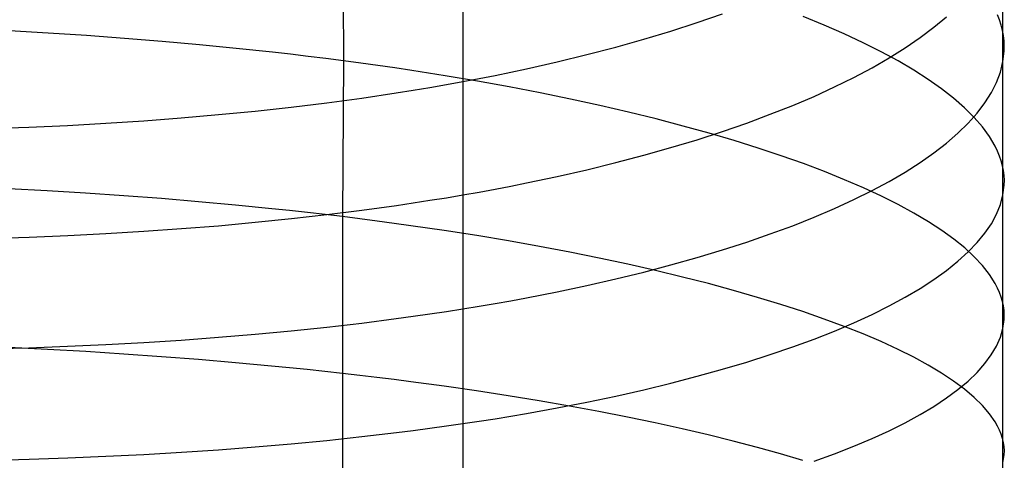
# Model space of a CAD drawing. Extents: x -383 to 1849, y -1185 to -529.
# Tile 788 of 870: x 1834.7 to 1846.99, y -995.35 to -989.84. Entities that reach past the tile are written whole.
import ezdxf

# ---------------------------------------------------------------- set-up
doc = ezdxf.new("R2010")
doc.units = 0
doc.layers.add('PREDEFINITO', color=7, linetype='CONTINUOUS')

msp = doc.modelspace()

# ---------------------------------------------------------------- linework, layer by layer
at = {"layer": 'PREDEFINITO'}
for p, q in [((1846.971, -988.29, 660.034), (1846.972, -989.971, 660.573)), ((1838.729, -988.41, 673.182), (1838.739, -990.352, 673.714)), ((1840.232, -989.134, 645.932), (1840.231, -990.54, 646.46)), ((1843.158, -989.874, 649.116), (1843.474, -989.764, 649.475)), ((1844.744, -989.905, 667.768), (1844.48, -989.797, 668.17)), ((1846.115, -989.931, 654.501), (1846.273, -989.8, 654.948)), ((1846.935, -989.84, 661.041), (1846.91, -989.775, 661.274)), ((1846.955, -989.905, 660.807), (1846.935, -989.84, 661.041)), ((1835.049, -990.005, 674.914), (1834.566, -989.978, 674.996)), ((1842.491, -990.082, 648.43), (1842.831, -989.98, 648.767)), ((1842.831, -989.98, 648.767), (1843.158, -989.874, 649.116)), ((1844.995, -990.014, 667.359), (1844.744, -989.905, 667.768)), ((1845.943, -990.061, 654.059), (1846.115, -989.931, 654.501)), ((1846.972, -989.971, 660.573), (1846.955, -989.905, 660.807)), ((1846.983, -990.036, 660.338), (1846.972, -989.971, 660.573)), ((1846.972, -989.971, 660.573), (1846.972, -993.361, 661.554)), ((1835.528, -990.036, 674.817), (1835.049, -990.005, 674.914)), ((1836.004, -990.071, 674.705), (1835.528, -990.036, 674.817)), ((1836.474, -990.109, 674.577), (1836.004, -990.071, 674.705)), ((1836.94, -990.151, 674.435), (1836.474, -990.109, 674.577)), ((1842.141, -990.181, 648.103), (1842.491, -990.082, 648.43)), ((1845.233, -990.126, 666.943), (1844.995, -990.014, 667.359)), ((1845.757, -990.189, 653.621), (1845.943, -990.061, 654.059)), ((1846.991, -990.101, 660.104), (1846.983, -990.036, 660.338)), ((1846.994, -990.166, 659.869), (1846.991, -990.101, 660.104)), ((1837.399, -990.196, 674.278), (1836.94, -990.151, 674.435)), ((1837.853, -990.244, 674.105), (1837.399, -990.196, 674.278)), ((1841.78, -990.275, 647.788), (1842.141, -990.181, 648.103)), ((1845.457, -990.238, 666.519), (1845.233, -990.126, 666.943)), ((1845.667, -990.352, 666.09), (1845.457, -990.238, 666.519)), ((1845.556, -990.314, 653.189), (1845.757, -990.189, 653.621)), ((1846.978, -990.362, 659.164), (1846.993, -990.232, 659.634)), ((1846.993, -990.232, 659.634), (1846.994, -990.166, 659.869)), ((1838.077, -990.27, 674.013), (1837.853, -990.244, 674.105)), ((1838.3, -990.296, 673.917), (1838.077, -990.27, 674.013)), ((1838.52, -990.324, 673.817), (1838.3, -990.296, 673.917)), ((1838.739, -990.352, 673.714), (1838.52, -990.324, 673.817)), ((1838.739, -990.352, 673.714), (1838.728, -992.3, 674.215)), ((1838.955, -990.381, 673.606), (1838.739, -990.352, 673.714)), ((1841.408, -990.366, 647.485), (1841.78, -990.275, 647.788)), ((1845.342, -990.438, 652.763), (1845.556, -990.314, 653.189)), ((1845.863, -990.467, 665.654), (1845.667, -990.352, 666.09)), ((1846.946, -990.492, 658.695), (1846.978, -990.362, 659.164)), ((1839.17, -990.411, 673.495), (1838.955, -990.381, 673.606)), ((1839.383, -990.441, 673.38), (1839.17, -990.411, 673.495)), ((1839.593, -990.473, 673.262), (1839.383, -990.441, 673.38)), ((1840.008, -990.539, 673.014), (1839.593, -990.473, 673.262)), ((1840.831, -990.494, 647.054), (1841.026, -990.453, 647.195)), ((1841.026, -990.453, 647.195), (1841.408, -990.366, 647.485)), ((1845.114, -990.56, 652.344), (1845.342, -990.438, 652.763)), ((1846.044, -990.584, 665.213), (1845.863, -990.467, 665.654)), ((1840.414, -990.607, 672.752), (1840.008, -990.539, 673.014)), ((1840.231, -990.54, 646.46), (1840.232, -991.957, 646.96)), ((1840.231, -990.612, 646.653), (1840.434, -990.574, 646.784)), ((1840.81, -990.679, 672.477), (1840.414, -990.607, 672.752)), ((1840.434, -990.574, 646.784), (1840.634, -990.535, 646.917)), ((1840.634, -990.535, 646.917), (1840.831, -990.494, 647.054)), ((1844.873, -990.679, 651.931), (1845.114, -990.56, 652.344)), ((1846.211, -990.701, 664.767), (1846.044, -990.584, 665.213)), ((1846.897, -990.621, 658.227), (1846.946, -990.492, 658.695)), ((1839.399, -990.754, 646.168), (1839.61, -990.72, 646.284)), ((1839.61, -990.72, 646.284), (1839.82, -990.685, 646.404)), ((1839.82, -990.685, 646.404), (1840.027, -990.649, 646.527)), ((1840.027, -990.649, 646.527), (1840.231, -990.612, 646.653)), ((1841.198, -990.754, 672.189), (1840.81, -990.679, 672.477)), ((1844.618, -990.796, 651.526), (1844.873, -990.679, 651.931)), ((1846.362, -990.82, 664.316), (1846.211, -990.701, 664.767)), ((1846.833, -990.75, 657.759), (1846.897, -990.621, 658.227)), ((1838.532, -990.876, 645.738), (1838.969, -990.817, 645.946)), ((1838.969, -990.817, 645.946), (1839.399, -990.754, 646.168)), ((1841.575, -990.831, 671.888), (1841.198, -990.754, 672.189)), ((1841.943, -990.911, 671.574), (1841.575, -990.831, 671.888)), ((1844.351, -990.91, 651.129), (1844.618, -990.796, 651.526)), ((1846.498, -990.939, 663.861), (1846.362, -990.82, 664.316)), ((1846.752, -990.878, 657.294), (1846.833, -990.75, 657.759)), ((1837.635, -990.98, 645.365), (1838.087, -990.931, 645.544)), ((1838.087, -990.931, 645.544), (1838.532, -990.876, 645.738)), ((1842.3, -990.994, 671.25), (1841.943, -990.911, 671.574)), ((1844.071, -991.021, 650.74), (1844.351, -990.91, 651.129)), ((1846.618, -991.059, 663.402), (1846.498, -990.939, 663.861)), ((1846.655, -991.005, 656.83), (1846.752, -990.878, 657.294)), ((1835.77, -991.132, 644.788), (1836.244, -991.101, 644.911)), ((1836.244, -991.101, 644.911), (1836.713, -991.066, 645.048)), ((1836.713, -991.066, 645.048), (1837.177, -991.025, 645.199)), ((1837.177, -991.025, 645.199), (1837.635, -990.98, 645.365)), ((1842.646, -991.079, 670.913), (1842.3, -990.994, 671.25)), ((1842.982, -991.167, 670.566), (1842.646, -991.079, 670.913)), ((1843.779, -991.13, 650.36), (1844.071, -991.021, 650.74)), ((1846.543, -991.131, 656.37), (1846.655, -991.005, 656.83)), ((1846.722, -991.179, 662.94), (1846.618, -991.059, 663.402)), ((1834.325, -991.198, 644.506), (1834.81, -991.18, 644.585)), ((1834.81, -991.18, 644.585), (1835.292, -991.159, 644.68)), ((1835.292, -991.159, 644.68), (1835.77, -991.132, 644.788)), ((1843.306, -991.257, 670.209), (1842.982, -991.167, 670.566)), ((1843.474, -991.236, 649.989), (1843.779, -991.13, 650.36)), ((1846.415, -991.256, 655.912), (1846.543, -991.131, 656.37)), ((1846.81, -991.3, 662.476), (1846.722, -991.179, 662.94)), ((1842.83, -991.437, 649.278), (1843.158, -991.338, 649.628)), ((1843.158, -991.338, 649.628), (1843.474, -991.236, 649.989)), ((1843.619, -991.349, 669.841), (1843.306, -991.257, 670.209)), ((1846.273, -991.38, 655.459), (1846.415, -991.256, 655.912)), ((1846.881, -991.421, 662.009), (1846.81, -991.3, 662.476)), ((1842.491, -991.533, 648.938), (1842.83, -991.437, 649.278)), ((1843.92, -991.443, 669.464), (1843.619, -991.349, 669.841)), ((1844.209, -991.539, 669.078), (1843.92, -991.443, 669.464)), ((1846.115, -991.502, 655.009), (1846.273, -991.38, 655.459)), ((1846.91, -991.482, 661.774), (1846.881, -991.421, 662.009)), ((1842.141, -991.625, 648.609), (1842.491, -991.533, 648.938)), ((1844.485, -991.637, 668.683), (1844.209, -991.539, 669.078)), ((1845.943, -991.623, 654.564), (1846.115, -991.502, 655.009)), ((1846.935, -991.543, 661.54), (1846.91, -991.482, 661.774)), ((1846.956, -991.603, 661.305), (1846.935, -991.543, 661.54)), ((1841.408, -991.798, 647.988), (1841.78, -991.714, 648.292)), ((1841.78, -991.714, 648.292), (1842.141, -991.625, 648.609)), ((1844.749, -991.737, 668.28), (1844.485, -991.637, 668.683)), ((1845.757, -991.742, 654.124), (1845.943, -991.623, 654.564)), ((1846.972, -991.664, 661.069), (1846.956, -991.603, 661.305)), ((1846.984, -991.725, 660.834), (1846.972, -991.664, 661.069)), ((1841.026, -991.879, 647.695), (1841.408, -991.798, 647.988)), ((1845, -991.838, 667.869), (1844.749, -991.737, 668.28)), ((1845.237, -991.94, 667.451), (1845, -991.838, 667.869)), ((1845.556, -991.859, 653.69), (1845.757, -991.742, 654.124)), ((1846.991, -991.786, 660.598), (1846.984, -991.725, 660.834)), ((1846.995, -991.846, 660.362), (1846.991, -991.786, 660.598)), ((1835.04, -991.977, 675.424), (1834.558, -991.951, 675.506)), ((1840.232, -991.957, 646.96), (1840.232, -993.382, 647.432)), ((1840.434, -991.993, 647.282), (1840.634, -991.956, 647.416)), ((1840.634, -991.956, 647.416), (1840.831, -991.918, 647.554)), ((1840.831, -991.918, 647.554), (1841.026, -991.879, 647.695)), ((1845.461, -992.044, 667.026), (1845.237, -991.94, 667.451)), ((1845.342, -991.974, 653.262), (1845.556, -991.859, 653.69)), ((1846.978, -992.028, 659.653), (1846.993, -991.907, 660.126)), ((1846.993, -991.907, 660.126), (1846.995, -991.846, 660.362)), ((1835.519, -992.007, 675.326), (1835.04, -991.977, 675.424)), ((1835.994, -992.039, 675.213), (1835.519, -992.007, 675.326)), ((1836.465, -992.075, 675.085), (1835.994, -992.039, 675.213)), ((1836.93, -992.113, 674.942), (1836.465, -992.075, 675.085)), ((1839.82, -992.096, 646.899), (1840.027, -992.063, 647.023)), ((1840.027, -992.063, 647.023), (1840.232, -992.028, 647.151)), ((1840.232, -992.028, 647.151), (1840.434, -991.993, 647.282)), ((1845.114, -992.087, 652.84), (1845.342, -991.974, 653.262)), ((1845.67, -992.15, 666.595), (1845.461, -992.044, 667.026)), ((1846.947, -992.148, 659.182), (1846.978, -992.028, 659.653)), ((1837.389, -992.155, 674.783), (1836.93, -992.113, 674.942)), ((1837.843, -992.201, 674.609), (1837.389, -992.155, 674.783)), ((1838.067, -992.224, 674.517), (1837.843, -992.201, 674.609)), ((1838.97, -992.219, 646.439), (1839.4, -992.16, 646.662)), ((1839.4, -992.16, 646.662), (1839.611, -992.129, 646.779)), ((1839.611, -992.129, 646.779), (1839.82, -992.096, 646.899)), ((1844.618, -992.307, 652.018), (1844.873, -992.199, 652.425)), ((1844.873, -992.199, 652.425), (1845.114, -992.087, 652.84)), ((1845.866, -992.256, 666.158), (1845.67, -992.15, 666.595)), ((1846.898, -992.269, 658.711), (1846.947, -992.148, 659.182)), ((1837.637, -992.371, 645.854), (1838.089, -992.325, 646.035)), ((1838.289, -992.249, 674.42), (1838.067, -992.224, 674.517)), ((1838.089, -992.325, 646.035), (1838.533, -992.274, 646.23)), ((1838.51, -992.274, 674.32), (1838.289, -992.249, 674.42)), ((1838.728, -992.3, 674.215), (1838.51, -992.274, 674.32)), ((1838.533, -992.274, 646.23), (1838.97, -992.219, 646.439)), ((1838.728, -992.3, 674.215), (1838.727, -994.26, 674.675)), ((1838.945, -992.327, 674.107), (1838.728, -992.3, 674.215)), ((1839.16, -992.355, 673.996), (1838.945, -992.327, 674.107)), ((1844.351, -992.414, 651.618), (1844.618, -992.307, 652.018)), ((1846.047, -992.364, 665.715), (1845.866, -992.256, 666.158)), ((1846.833, -992.388, 658.241), (1846.898, -992.269, 658.711)), ((1836.247, -992.483, 645.398), (1836.716, -992.45, 645.536)), ((1836.716, -992.45, 645.536), (1837.179, -992.413, 645.688)), ((1837.179, -992.413, 645.688), (1837.637, -992.371, 645.854)), ((1839.372, -992.384, 673.88), (1839.16, -992.355, 673.996)), ((1839.583, -992.413, 673.761), (1839.372, -992.384, 673.88)), ((1839.998, -992.474, 673.511), (1839.583, -992.413, 673.761)), ((1844.071, -992.517, 651.227), (1844.351, -992.414, 651.618)), ((1846.213, -992.472, 665.267), (1846.047, -992.364, 665.715)), ((1846.752, -992.507, 657.773), (1846.833, -992.388, 658.241)), ((1834.33, -992.572, 644.99), (1834.814, -992.556, 645.07)), ((1834.814, -992.556, 645.07), (1835.295, -992.536, 645.165)), ((1835.295, -992.536, 645.165), (1835.773, -992.512, 645.274)), ((1835.773, -992.512, 645.274), (1836.247, -992.483, 645.398)), ((1840.404, -992.537, 673.248), (1839.998, -992.474, 673.511)), ((1840.801, -992.604, 672.971), (1840.404, -992.537, 673.248)), ((1843.779, -992.618, 650.845), (1844.071, -992.517, 651.227)), ((1846.364, -992.582, 664.814), (1846.213, -992.472, 665.267)), ((1846.656, -992.625, 657.308), (1846.752, -992.507, 657.773)), ((1841.188, -992.673, 672.68), (1840.801, -992.604, 672.971)), ((1841.566, -992.744, 672.377), (1841.188, -992.673, 672.68)), ((1843.475, -992.717, 650.473), (1843.779, -992.618, 650.845)), ((1846.5, -992.692, 664.358), (1846.364, -992.582, 664.814)), ((1846.619, -992.802, 663.897), (1846.5, -992.692, 664.358)), ((1846.543, -992.741, 656.845), (1846.656, -992.625, 657.308)), ((1841.934, -992.818, 672.062), (1841.566, -992.744, 672.377)), ((1842.291, -992.895, 671.735), (1841.934, -992.818, 672.062)), ((1842.831, -992.904, 649.758), (1843.159, -992.812, 650.11)), ((1843.159, -992.812, 650.11), (1843.475, -992.717, 650.473)), ((1846.416, -992.857, 656.386), (1846.543, -992.741, 656.845)), ((1846.723, -992.913, 663.433), (1846.619, -992.802, 663.897)), ((1842.638, -992.974, 671.396), (1842.291, -992.895, 671.735)), ((1842.492, -992.993, 649.416), (1842.831, -992.904, 649.758)), ((1846.273, -992.972, 655.93), (1846.416, -992.857, 656.386)), ((1846.811, -993.025, 662.967), (1846.723, -992.913, 663.433)), ((1842.141, -993.079, 649.086), (1842.492, -992.993, 649.416)), ((1842.974, -993.055, 671.047), (1842.638, -992.974, 671.396)), ((1843.299, -993.138, 670.687), (1842.974, -993.055, 671.047)), ((1846.116, -993.085, 655.479), (1846.273, -992.972, 655.93)), ((1846.881, -993.137, 662.497), (1846.811, -993.025, 662.967)), ((1841.408, -993.24, 648.461), (1841.78, -993.161, 648.767)), ((1841.78, -993.161, 648.767), (1842.141, -993.079, 649.086)), ((1843.612, -993.222, 670.317), (1843.299, -993.138, 670.687)), ((1845.943, -993.197, 655.032), (1846.116, -993.085, 655.479)), ((1846.911, -993.193, 662.262), (1846.881, -993.137, 662.497)), ((1840.831, -993.351, 648.026), (1841.026, -993.315, 648.167)), ((1841.026, -993.315, 648.167), (1841.408, -993.24, 648.461)), ((1843.913, -993.309, 669.938), (1843.612, -993.222, 670.317)), ((1844.202, -993.398, 669.549), (1843.913, -993.309, 669.938)), ((1845.556, -993.415, 654.154), (1845.757, -993.307, 654.59)), ((1845.757, -993.307, 654.59), (1845.943, -993.197, 655.032)), ((1846.935, -993.249, 662.026), (1846.911, -993.193, 662.262)), ((1846.956, -993.305, 661.79), (1846.935, -993.249, 662.026)), ((1846.972, -993.361, 661.554), (1846.956, -993.305, 661.79)), ((1840.232, -993.382, 647.432), (1840.232, -994.818, 647.874)), ((1840.232, -993.453, 647.62), (1840.434, -993.42, 647.752)), ((1840.434, -993.42, 647.752), (1840.634, -993.386, 647.887)), ((1840.634, -993.386, 647.887), (1840.831, -993.351, 648.026)), ((1844.479, -993.488, 669.152), (1844.202, -993.398, 669.549)), ((1845.342, -993.522, 653.724), (1845.556, -993.415, 654.154)), ((1846.984, -993.417, 661.317), (1846.972, -993.361, 661.554)), ((1846.972, -993.361, 661.554), (1846.972, -995.073, 661.982)), ((1846.991, -993.473, 661.08), (1846.984, -993.417, 661.317)), ((1839.399, -993.575, 647.129), (1839.61, -993.546, 647.247)), ((1839.61, -993.546, 647.247), (1839.82, -993.516, 647.368)), ((1839.82, -993.516, 647.368), (1840.027, -993.485, 647.492)), ((1840.027, -993.485, 647.492), (1840.232, -993.453, 647.62)), ((1844.743, -993.58, 668.746), (1844.479, -993.488, 669.152)), ((1845.114, -993.627, 653.3), (1845.342, -993.522, 653.724)), ((1846.994, -993.529, 660.843), (1846.991, -993.473, 661.08)), ((1846.993, -993.585, 660.605), (1846.994, -993.529, 660.843)), ((1838.087, -993.727, 646.499), (1838.532, -993.681, 646.695)), ((1838.532, -993.681, 646.695), (1838.969, -993.63, 646.905)), ((1838.969, -993.63, 646.905), (1839.399, -993.575, 647.129)), ((1844.995, -993.673, 668.333), (1844.743, -993.58, 668.746)), ((1844.873, -993.73, 652.884), (1845.114, -993.627, 653.3)), ((1845.232, -993.767, 667.912), (1844.995, -993.673, 668.333)), ((1846.978, -993.697, 660.131), (1846.993, -993.585, 660.605)), ((1837.177, -993.808, 646.151), (1837.635, -993.77, 646.318)), ((1837.635, -993.77, 646.318), (1838.087, -993.727, 646.499)), ((1844.618, -993.83, 652.475), (1844.873, -993.73, 652.884)), ((1845.456, -993.863, 667.485), (1845.232, -993.767, 667.912)), ((1846.946, -993.808, 659.657), (1846.978, -993.697, 660.131)), ((1834.81, -993.939, 645.531), (1835.292, -993.921, 645.626)), ((1835.292, -993.921, 645.626), (1835.77, -993.899, 645.736)), ((1835.77, -993.899, 645.736), (1836.244, -993.873, 645.86)), ((1836.244, -993.873, 645.86), (1836.713, -993.843, 645.998)), ((1836.713, -993.843, 645.998), (1837.177, -993.808, 646.151)), ((1844.071, -994.024, 651.682), (1844.351, -993.928, 652.074)), ((1844.351, -993.928, 652.074), (1844.618, -993.83, 652.475)), ((1845.667, -993.96, 667.051), (1845.456, -993.863, 667.485)), ((1846.832, -994.029, 658.711), (1846.897, -993.919, 659.183)), ((1846.897, -993.919, 659.183), (1846.946, -993.808, 659.657)), ((1834.325, -993.953, 645.451), (1834.81, -993.939, 645.531)), ((1835.042, -993.96, 675.892), (1834.56, -993.935, 675.976)), ((1835.52, -993.987, 675.794), (1835.042, -993.96, 675.892)), ((1835.995, -994.018, 675.68), (1835.52, -993.987, 675.794)), ((1836.465, -994.051, 675.551), (1835.995, -994.018, 675.68)), ((1836.93, -994.087, 675.407), (1836.465, -994.051, 675.551)), ((1843.779, -994.118, 651.298), (1844.071, -994.024, 651.682)), ((1845.863, -994.058, 666.611), (1845.667, -993.96, 667.051)), ((1846.752, -994.138, 658.241), (1846.832, -994.029, 658.711)), ((1837.389, -994.126, 675.247), (1836.93, -994.087, 675.407)), ((1837.842, -994.168, 675.072), (1837.389, -994.126, 675.247)), ((1838.066, -994.19, 674.979), (1837.842, -994.168, 675.072)), ((1843.474, -994.208, 650.924), (1843.779, -994.118, 651.298)), ((1846.044, -994.157, 666.166), (1845.863, -994.058, 666.611)), ((1846.211, -994.257, 665.715), (1846.044, -994.157, 666.166)), ((1846.655, -994.247, 657.773), (1846.752, -994.138, 658.241)), ((1838.288, -994.212, 674.881), (1838.066, -994.19, 674.979)), ((1838.508, -994.236, 674.78), (1838.288, -994.212, 674.881)), ((1838.727, -994.26, 674.675), (1838.508, -994.236, 674.78)), ((1838.943, -994.285, 674.567), (1838.727, -994.26, 674.675)), ((1838.727, -994.26, 674.675), (1838.729, -996.227, 675.094)), ((1839.158, -994.31, 674.454), (1838.943, -994.285, 674.567)), ((1842.831, -994.382, 650.206), (1843.158, -994.296, 650.56)), ((1843.158, -994.296, 650.56), (1843.474, -994.208, 650.924)), ((1846.362, -994.357, 665.26), (1846.211, -994.257, 665.715)), ((1846.543, -994.355, 657.308), (1846.655, -994.247, 657.773)), ((1839.371, -994.337, 674.338), (1839.158, -994.31, 674.454)), ((1839.581, -994.364, 674.218), (1839.371, -994.337, 674.338)), ((1839.996, -994.42, 673.967), (1839.581, -994.364, 674.218)), ((1840.401, -994.478, 673.702), (1839.996, -994.42, 673.967)), ((1842.491, -994.464, 649.864), (1842.831, -994.382, 650.206)), ((1846.498, -994.458, 664.801), (1846.362, -994.357, 665.26)), ((1846.415, -994.462, 656.846), (1846.543, -994.355, 657.308)), ((1840.798, -994.539, 673.423), (1840.401, -994.478, 673.702)), ((1841.185, -994.602, 673.132), (1840.798, -994.539, 673.423)), ((1841.78, -994.619, 649.212), (1842.141, -994.543, 649.532)), ((1842.141, -994.543, 649.532), (1842.491, -994.464, 649.864)), ((1846.272, -994.567, 656.388), (1846.415, -994.462, 656.846)), ((1846.618, -994.56, 664.338), (1846.498, -994.458, 664.801)), ((1841.563, -994.668, 672.827), (1841.185, -994.602, 673.132)), ((1841.408, -994.691, 648.905), (1841.78, -994.619, 649.212)), ((1841.931, -994.736, 672.51), (1841.563, -994.668, 672.827)), ((1846.115, -994.672, 655.934), (1846.272, -994.567, 656.388)), ((1846.722, -994.662, 663.871), (1846.618, -994.56, 664.338)), ((1846.81, -994.764, 663.402), (1846.722, -994.662, 663.871)), ((1840.831, -994.793, 648.467), (1841.026, -994.76, 648.61)), ((1841.026, -994.76, 648.61), (1841.408, -994.691, 648.905)), ((1842.288, -994.806, 672.181), (1841.931, -994.736, 672.51)), ((1845.756, -994.876, 655.04), (1845.943, -994.775, 655.484)), ((1845.943, -994.775, 655.484), (1846.115, -994.672, 655.934)), ((1846.881, -994.867, 662.931), (1846.81, -994.764, 663.402)), ((1840.027, -994.917, 647.932), (1840.232, -994.887, 648.061)), ((1840.232, -994.818, 647.874), (1840.231, -996.261, 648.29)), ((1840.232, -994.887, 648.061), (1840.434, -994.857, 648.193)), ((1840.434, -994.857, 648.193), (1840.634, -994.826, 648.328)), ((1840.634, -994.826, 648.328), (1840.831, -994.793, 648.467)), ((1842.635, -994.878, 671.841), (1842.288, -994.806, 672.181)), ((1842.971, -994.952, 671.49), (1842.635, -994.878, 671.841)), ((1845.556, -994.976, 654.602), (1845.756, -994.876, 655.04)), ((1846.91, -994.918, 662.694), (1846.881, -994.867, 662.931)), ((1838.97, -995.05, 647.342), (1839.4, -995, 647.567)), ((1839.4, -995, 647.567), (1839.611, -994.973, 647.685)), ((1839.611, -994.973, 647.685), (1839.82, -994.945, 647.807)), ((1839.82, -994.945, 647.807), (1840.027, -994.917, 647.932)), ((1843.296, -995.028, 671.129), (1842.971, -994.952, 671.49)), ((1843.609, -995.106, 670.757), (1843.296, -995.028, 671.129)), ((1845.342, -995.075, 654.169), (1845.556, -994.976, 654.602)), ((1846.935, -994.97, 662.457), (1846.91, -994.918, 662.694)), ((1846.956, -995.021, 662.22), (1846.935, -994.97, 662.457)), ((1846.972, -995.073, 661.982), (1846.956, -995.021, 662.22)), ((1837.637, -995.178, 646.752), (1838.088, -995.139, 646.934)), ((1838.088, -995.139, 646.934), (1838.533, -995.097, 647.131)), ((1838.533, -995.097, 647.131), (1838.97, -995.05, 647.342)), ((1843.91, -995.185, 670.376), (1843.609, -995.106, 670.757)), ((1845.114, -995.171, 653.743), (1845.342, -995.075, 654.169)), ((1846.984, -995.124, 661.744), (1846.972, -995.073, 661.982)), ((1846.972, -995.073, 661.982), (1846.972, -998.516, 662.761)), ((1846.991, -995.175, 661.506), (1846.984, -995.124, 661.744)), ((1835.773, -995.296, 646.167), (1836.247, -995.273, 646.292)), ((1836.247, -995.273, 646.292), (1836.715, -995.245, 646.431)), ((1836.715, -995.245, 646.431), (1837.179, -995.214, 646.584)), ((1837.179, -995.214, 646.584), (1837.637, -995.178, 646.752)), ((1844.2, -995.266, 669.985), (1843.91, -995.185, 670.376)), ((1844.477, -995.348, 669.586), (1844.2, -995.266, 669.985)), ((1844.618, -995.358, 652.913), (1844.872, -995.266, 653.324)), ((1844.872, -995.266, 653.324), (1845.114, -995.171, 653.743)), ((1846.978, -995.38, 660.553), (1846.994, -995.278, 661.03)), ((1846.995, -995.227, 661.268), (1846.991, -995.175, 661.506)), ((1846.994, -995.278, 661.03), (1846.995, -995.227, 661.268)), ((1834.329, -995.345, 645.881), (1834.814, -995.333, 645.961)), ((1834.814, -995.333, 645.961), (1835.295, -995.316, 646.057)), ((1835.295, -995.316, 646.057), (1835.773, -995.296, 646.167))]:
    msp.add_line(p, q, dxfattribs=at)

doc.saveas('drawing.dxf')
